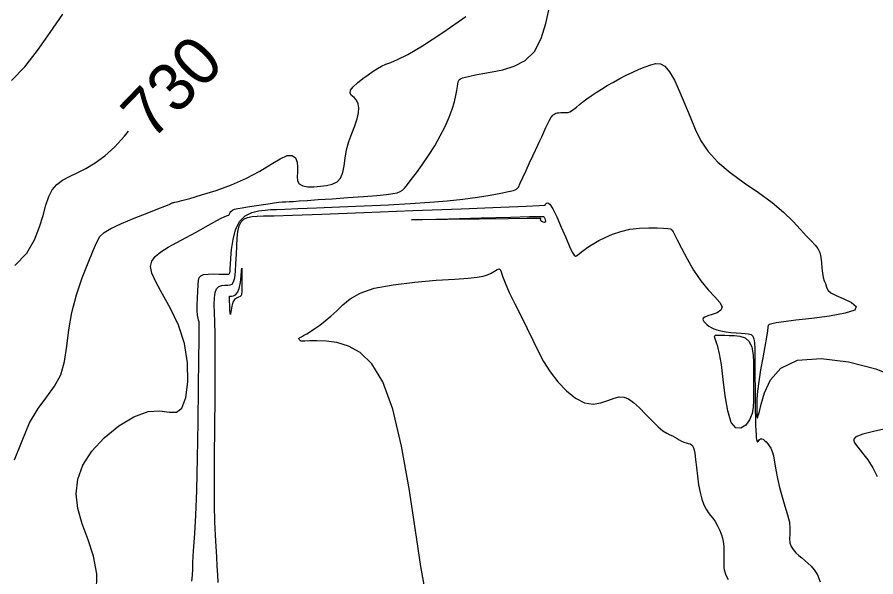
# Model space of a CAD drawing. Extents: x 2566142 to 2571431, y 418755 to 421584.
# Drawn here: x 2568476.3 to 2568835.3, y 420265 to 420498.8 of the extents above; entities that cross this region are included whole.
import ezdxf

# ---------------------------------------------------------------- set-up
doc = ezdxf.new("R2010")
doc.units = 0
for name, color, linetype in [('Contour_ADS_Label_Major', 7, 'Continuous'), ('Contour_ADS_Major', 7, 'Continuous'), ('Contour_ADS_Minor', 7, 'Continuous')]:
    doc.layers.add(name, color=color, linetype=linetype)

msp = doc.modelspace()

# ---------------------------------------------------------------- linework, layer by layer
at = {"layer": 'Contour_ADS_Major'}
for points in [[(2568475.4, 420395.08), (2568480.4, 420400.25), (2568483.64, 420405.77), (2568485.72, 420411.17), (2568487.17, 420416.03), (2568488.35, 420420.27), (2568489.51, 420423.84), (2568490.95, 420426.72), (2568492.87, 420428.92), (2568495.3, 420430.66), (2568498.17, 420432.2), (2568501.45, 420433.79), (2568505.08, 420435.67), (2568508.96, 420438.02), (2568513, 420440.96), (2568517.09, 420444.65), (2568521.16, 420449.14), (2568522.83, 420451.22)], [(2568647.04, 420258.56), (2568645.13, 420269.26), (2568642.85, 420284.33), (2568640.17, 420301.93), (2568637.04, 420319.66), (2568633.39, 420335.12), (2568629.21, 420346.45), (2568624.62, 420354.01), (2568619.78, 420358.67), (2568614.84, 420361.35), (2568610, 420362.84), (2568605.49, 420363.51), (2568601.59, 420363.67), (2568598.58, 420363.58), (2568596.62, 420363.5), (2568595.53, 420363.47), (2568595.01, 420363.5), (2568594.77, 420363.59), (2568594.58, 420363.75), (2568594.39, 420363.95), (2568594.24, 420364.16), (2568594.13, 420364.37), (2568594.1, 420364.54), (2568594.21, 420364.73), (2568594.53, 420364.98), (2568595.14, 420365.34), (2568596.09, 420365.87), (2568597.37, 420366.58), (2568598.95, 420367.52), (2568600.8, 420368.72), (2568602.88, 420370.18), (2568605.13, 420371.92), (2568607.5, 420373.92), (2568609.92, 420376.18), (2568612.42, 420378.64), (2568615.49, 420381.16), (2568619.69, 420383.52), (2568625.61, 420385.54), (2568633.52, 420387.06), (2568642.55, 420388.14), (2568651.51, 420388.89), (2568659.24, 420389.41), (2568664.86, 420389.8), (2568668.64, 420390.15), (2568671.15, 420390.57), (2568672.96, 420391.14), (2568674.53, 420391.9), (2568675.9, 420392.72), (2568677.01, 420393.38), (2568677.8, 420393.68), (2568678.25, 420393.44), (2568678.62, 420392.49), (2568679.19, 420390.66), (2568680.27, 420387.8), (2568682.06, 420383.84), (2568684.39, 420379.09), (2568686.96, 420373.93), (2568689.5, 420368.76), (2568691.82, 420363.9), (2568694.05, 420359.33), (2568696.41, 420354.95), (2568699.13, 420350.67), (2568702.36, 420346.47), (2568705.97, 420342.66), (2568709.75, 420339.6), (2568713.5, 420337.69), (2568717.06, 420337.15), (2568720.33, 420337.63), (2568723.27, 420338.61), (2568725.82, 420339.6), (2568727.97, 420340.15), (2568729.9, 420340.11), (2568731.82, 420339.37), (2568733.96, 420337.85), (2568736.46, 420335.54), (2568739.17, 420332.79), (2568741.85, 420330.01), (2568744.28, 420327.65), (2568746.28, 420326.02), (2568747.88, 420325), (2568749.19, 420324.36), (2568750.3, 420323.86), (2568751.3, 420323.33), (2568752.22, 420322.75), (2568753.12, 420322.2), (2568754.03, 420321.71), (2568754.99, 420321.32), (2568755.95, 420321.01), (2568756.85, 420320.75), (2568757.64, 420320.5), (2568758.28, 420320.19), (2568758.79, 420319.62)], [(2568758.79, 420319.62), (2568759.21, 420318.54), (2568759.57, 420316.71), (2568759.91, 420314), (2568760.27, 420310.66), (2568760.69, 420307.02), (2568761.2, 420303.45), (2568761.85, 420300.24), (2568762.6, 420297.46), (2568763.43, 420295.12), (2568764.32, 420293.25), (2568765.24, 420291.83), (2568766.18, 420290.66), (2568767.15, 420289.51), (2568768.14, 420288.13), (2568769.13, 420286.37), (2568770.06, 420284.3), (2568770.85, 420282.06), (2568771.41, 420279.8), (2568771.7, 420277.64), (2568771.78, 420275.64), (2568771.75, 420273.84), (2568771.68, 420272.26), (2568771.67, 420270.93), (2568771.71, 420269.81), (2568771.8, 420268.83), (2568771.93, 420267.94), (2568772.11, 420267.07), (2568772.39, 420266.15), (2568772.83, 420265.1), (2568773.5, 420263.85)]]:
    msp.add_lwpolyline(points, dxfattribs=at)
for points in [[(2568697.08, 420413.16), (2568696.72, 420413.05), (2568696.2, 420413.18), (2568695.67, 420413.44), (2568695.27, 420413.75), (2568695.09, 420414.04), (2568695.09, 420414.29), (2568695.18, 420414.49), (2568695.27, 420414.65), (2568695.09, 420414.74), (2568693.57, 420414.78), (2568689.49, 420414.75), (2568681.6, 420414.64), (2568669.5, 420414.46), (2568656.17, 420414.26), (2568645.44, 420414.13), (2568641.12, 420414.14), (2568645.75, 420414.32), (2568656.77, 420414.63), (2568670.33, 420414.99), (2568682.59, 420415.31), (2568690.56, 420415.53), (2568694.69, 420415.61), (2568696.29, 420415.51), (2568696.66, 420415.21), (2568696.88, 420414.71), (2568697.09, 420414.1), (2568697.19, 420413.54), (2568697.08, 420413.16)], [(2568569.49, 420382.14), (2568568.83, 420381.87), (2568568.01, 420381.48), (2568567.18, 420380.83), (2568566.48, 420379.73), (2568566, 420378.13), (2568565.72, 420376.41), (2568565.56, 420375.05), (2568565.46, 420374.54), (2568565.37, 420375.2), (2568565.28, 420376.68), (2568565.2, 420378.5), (2568565.14, 420380.16), (2568565.1, 420381.26), (2568565.08, 420381.85), (2568565.08, 420382.1), (2568565.1, 420382.17), (2568565.14, 420382.2), (2568565.26, 420382.23), (2568565.52, 420382.26), (2568565.99, 420382.33), (2568566.71, 420382.46), (2568567.58, 420382.88), (2568568.45, 420383.82), (2568569.19, 420385.5), (2568569.7, 420388.02), (2568570, 420390.77), (2568570.15, 420393.01), (2568570.21, 420393.99), (2568570.23, 420393.2), (2568570.22, 420391.11), (2568570.21, 420388.45), (2568570.19, 420385.96), (2568570.18, 420384.19), (2568570.11, 420383.1), (2568569.91, 420382.49), (2568569.49, 420382.14)], [(2568774.85, 420329.54), (2568773.4, 420334.3), (2568772.32, 420340.68), (2568771.47, 420347.51), (2568770.71, 420353.65), (2568769.94, 420358.2), (2568769.2, 420361.27), (2568768.56, 420363.23), (2568768.1, 420364.44), (2568767.88, 420365.22), (2568767.92, 420365.68), (2568768.22, 420365.92), (2568768.77, 420366), (2568769.58, 420366), (2568770.69, 420365.96), (2568772.14, 420365.91), (2568773.96, 420365.87), (2568776.15, 420365.84), (2568778.46, 420365.59), (2568780.62, 420364.84), (2568782.34, 420363.34), (2568783.42, 420360.9), (2568783.95, 420357.82), (2568784.13, 420354.48), (2568784.14, 420351.26), (2568784.14, 420348.45), (2568784.15, 420345.96), (2568784.17, 420343.61), (2568784.2, 420341.21), (2568784.2, 420338.62), (2568784.04, 420335.91), (2568783.53, 420333.21), (2568782.51, 420330.65), (2568780.87, 420328.42), (2568778.85, 420327.08), (2568776.75, 420327.24), (2568774.85, 420329.54)]]:
    msp.add_lwpolyline(points, close=True, dxfattribs=at)
at = {"layer": 'Contour_ADS_Minor'}
for points in [[(2568547.59, 420354.38), (2568546.28, 420362.54), (2568543.74, 420370.21), (2568540.49, 420377.12), (2568537.15, 420383.12), (2568534.37, 420388.04), (2568532.68, 420391.81), (2568532.11, 420394.66), (2568532.6, 420396.91), (2568534.07, 420398.85), (2568536.42, 420400.74), (2568539.49, 420402.68), (2568543.09, 420404.69), (2568547.03, 420406.82), (2568551.11, 420409.06), (2568555.05, 420411.25), (2568558.56, 420413.18), (2568561.34, 420414.65), (2568563.18, 420415.53), (2568564.24, 420415.96), (2568564.75, 420416.16), (2568564.98, 420416.35), (2568565.13, 420416.7), (2568565.33, 420417.18), (2568565.68, 420417.7), (2568566.28, 420418.18), (2568567.24, 420418.56), (2568568.59, 420418.88), (2568570.39, 420419.18), (2568572.66, 420419.53), (2568575.4, 420419.97), (2568578.36, 420420.45), (2568581.25, 420420.9), (2568583.77, 420421.26), (2568585.71, 420421.48), (2568587.23, 420421.61), (2568588.59, 420421.68), (2568590.03, 420421.75), (2568591.81, 420421.86), (2568594.21, 420422.03), (2568597.54, 420422.27), (2568602.09, 420422.59), (2568607.97, 420422.99), (2568614.56, 420423.44), (2568621.05, 420423.9), (2568626.63, 420424.34), (2568630.7, 420424.72), (2568633.43, 420425.09), (2568635.2, 420425.5), (2568636.4, 420425.97), (2568637.37, 420426.6), (2568638.34, 420427.52), (2568639.51, 420428.92), (2568641.09, 420430.96), (2568643.19, 420433.77), (2568645.68, 420437.2), (2568648.32, 420441.05), (2568650.9, 420445.12), (2568653.21, 420449.21), (2568655.21, 420453.21), (2568656.87, 420456.99), (2568658.18, 420460.46), (2568659.12, 420463.5), (2568659.76, 420466.08), (2568660.16, 420468.19), (2568660.41, 420469.82), (2568660.56, 420470.96), (2568660.67, 420471.71), (2568660.78, 420472.2), (2568660.94, 420472.54), (2568661.19, 420472.84), (2568661.65, 420473.13), (2568662.44, 420473.44), (2568663.69, 420473.79), (2568665.5, 420474.2), (2568667.94, 420474.7), (2568671.04, 420475.28), (2568674.86, 420475.98), (2568679.34, 420476.88), (2568684.09, 420478.32), (2568688.65, 420480.73), (2568692.53, 420484.53), (2568695.37, 420489.91), (2568697.33, 420496.18), (2568698.68, 420502.45)], [(2568474.02, 420472.43), (2568479.58, 420478.09), (2568484.88, 420484.91), (2568490.13, 420492.44), (2568495.46, 420500.08)], [(2568593.33, 420438.31), (2568593.56, 420436.24), (2568593.49, 420434.13), (2568593.39, 420432.15), (2568593.55, 420430.44), (2568594.28, 420429.15), (2568595.78, 420428.36), (2568597.9, 420428.01), (2568600.41, 420427.99), (2568603.07, 420428.16), (2568605.67, 420428.47), (2568608.04, 420429.04), (2568610.04, 420430.03), (2568611.53, 420431.62), (2568612.43, 420433.9), (2568612.96, 420436.75), (2568613.39, 420439.99), (2568614, 420443.42), (2568614.99, 420446.88), (2568616.2, 420450.25), (2568617.42, 420453.42), (2568618.41, 420456.3), (2568618.98, 420458.8), (2568619.11, 420460.92), (2568618.83, 420462.68), (2568618.14, 420464.09), (2568617.15, 420465.2), (2568616.15, 420466.16), (2568615.52, 420467.12), (2568615.63, 420468.28), (2568616.74, 420469.75), (2568618.6, 420471.43), (2568620.84, 420473.17), (2568623.11, 420474.8), (2568625.11, 420476.21), (2568626.9, 420477.4), (2568628.62, 420478.38), (2568630.41, 420479.19), (2568632.49, 420479.94), (2568635.35, 420481.1), (2568639.6, 420483.24), (2568645.81, 420486.92), (2568654.24, 420492.45), (2568663.82, 420499.12)], [(2568699.85, 420457.39), (2568700.16, 420457.75), (2568700.43, 420458), (2568700.71, 420458.23), (2568701.04, 420458.46), (2568701.47, 420458.66), (2568702.05, 420458.81), (2568702.79, 420458.9), (2568703.63, 420458.94), (2568704.5, 420458.95), (2568705.32, 420458.94), (2568706.03, 420458.95), (2568706.69, 420459.02), (2568707.36, 420459.23), (2568708.12, 420459.65), (2568709.04, 420460.33), (2568710.14, 420461.23), (2568711.41, 420462.3), (2568712.86, 420463.48), (2568714.51, 420464.73), (2568716.34, 420466.03), (2568718.37, 420467.39), (2568720.59, 420468.79), (2568722.99, 420470.23), (2568725.55, 420471.69), (2568728.22, 420473.14), (2568730.94, 420474.55), (2568733.67, 420475.88), (2568736.34, 420477.09), (2568738.89, 420478.13), (2568741.23, 420478.93), (2568743.32, 420479.41), (2568745.25, 420479.3), (2568747.12, 420478.29), (2568749.04, 420476.06), (2568751.1, 420472.45), (2568753.25, 420467.79), (2568755.45, 420462.54), (2568757.62, 420457.17), (2568759.77, 420452.06), (2568762.18, 420447.23), (2568765.21, 420442.64), (2568769.19, 420438.21), (2568774.33, 420433.9), (2568780.21, 420429.67), (2568786.25, 420425.52), (2568791.89, 420421.41), (2568796.66, 420417.36), (2568800.58, 420413.54), (2568803.75, 420410.12), (2568806.3, 420407.32), (2568808.33, 420405.23), (2568809.89, 420403.61), (2568811.04, 420402.16), (2568811.82, 420400.53), (2568812.28, 420398.51), (2568812.55, 420396.23), (2568812.73, 420393.92), (2568812.95, 420391.81), (2568813.31, 420390.08), (2568813.74, 420388.68), (2568814.19, 420387.54), (2568814.56, 420386.55), (2568814.85, 420385.63), (2568815.38, 420384.7), (2568816.52, 420383.68), (2568818.64, 420382.5), (2568821.85, 420381.1), (2568825.11, 420379.56), (2568827.09, 420377.99), (2568826.47, 420376.48), (2568822.41, 420375.13), (2568815.94, 420373.95), (2568808.57, 420372.97), (2568801.82, 420372.17), (2568796.87, 420371.56), (2568793.65, 420371.1), (2568791.74, 420370.74), (2568790.74, 420370.41), (2568790.27, 420370.02), (2568790.08, 420369.26), (2568789.93, 420367.76), (2568789.6, 420365.17), (2568788.93, 420361.27), (2568788.03, 420356.5), (2568787.1, 420351.42), (2568786.32, 420346.64), (2568785.83, 420342.61), (2568785.59, 420339.37), (2568785.52, 420336.86), (2568785.52, 420335), (2568785.54, 420333.72), (2568785.55, 420332.89), (2568785.57, 420332.37), (2568785.58, 420332.03), (2568785.61, 420331.77), (2568785.65, 420331.56), (2568785.7, 420331.44), (2568785.77, 420331.43), (2568785.88, 420331.61), (2568786.12, 420332.35)], [(2568549.39, 420263.16), (2568549.62, 420265.76), (2568549.71, 420268.19), (2568549.77, 420270.77), (2568549.91, 420273.83), (2568550.19, 420277.74), (2568550.58, 420283.14), (2568551.01, 420290.7), (2568551.42, 420301.11), (2568551.74, 420314.61), (2568551.98, 420329.61), (2568552.16, 420344.11), (2568552.29, 420356.06), (2568552.4, 420363.99), (2568552.46, 420368.47), (2568552.46, 420370.63), (2568552.36, 420371.58), (2568552.17, 420372.29), (2568551.94, 420373.13), (2568551.72, 420374.32), (2568551.6, 420376.1), (2568551.6, 420378.58), (2568551.71, 420381.47), (2568551.86, 420384.38), (2568552.01, 420386.93), (2568552.13, 420388.8), (2568552.4, 420390.05), (2568553.04, 420390.82), (2568554.26, 420391.25), (2568556.16, 420391.46), (2568558.47, 420391.53), (2568560.8, 420391.51), (2568562.76, 420391.46), (2568564.06, 420391.44), (2568564.79, 420391.5), (2568565.12, 420391.69), (2568565.25, 420392.06), (2568565.32, 420392.68), (2568565.4, 420393.76), (2568565.51, 420395.5), (2568565.68, 420398.14), (2568565.98, 420401.76), (2568566.56, 420405.91), (2568567.58, 420410), (2568569.22, 420413.44), (2568571.57, 420415.8), (2568574.37, 420417.19), (2568577.28, 420417.91), (2568579.94, 420418.24), (2568582.2, 420418.41), (2568584.7, 420418.53), (2568588.25, 420418.65), (2568593.68, 420418.84), (2568601.5, 420419.14), (2568611.06, 420419.53), (2568621.38, 420419.98), (2568631.5, 420420.46), (2568640.64, 420420.95), (2568648.77, 420421.47), (2568656.06, 420422.06), (2568662.67, 420422.76), (2568668.71, 420423.58), (2568674.04, 420424.45), (2568678.45, 420425.27), (2568681.75, 420425.94), (2568683.84, 420426.42), (2568685.06, 420426.96), (2568685.84, 420427.86), (2568686.62, 420429.42), (2568687.74, 420431.83), (2568689.11, 420434.8), (2568690.56, 420437.96), (2568691.91, 420440.9), (2568693.03, 420443.33), (2568693.95, 420445.34), (2568694.78, 420447.13), (2568695.59, 420448.9), (2568696.47, 420450.79), (2568697.36, 420452.68), (2568698.19, 420454.41), (2568698.91, 420455.82), (2568699.45, 420456.78), (2568699.85, 420457.39)], [(2568475.2, 420313.87), (2568478.44, 420321.85), (2568481.55, 420329.34), (2568485.04, 420335.34), (2568488.66, 420340.22), (2568491.97, 420344.68), (2568494.56, 420349.41), (2568496.15, 420354.98), (2568497.1, 420361.32), (2568497.93, 420368.23), (2568499.15, 420375.5), (2568501.11, 420382.88), (2568503.55, 420389.96), (2568506.04, 420396.25), (2568508.13, 420401.3), (2568509.59, 420404.8), (2568510.87, 420407.13), (2568512.64, 420408.86), (2568515.53, 420410.53), (2568519.95, 420412.56), (2568525.26, 420414.79), (2568530.61, 420416.94), (2568535.11, 420418.73), (2568538.11, 420419.92), (2568539.8, 420420.61), (2568540.59, 420420.96), (2568540.91, 420421.11), (2568541.1, 420421.21), (2568541.27, 420421.28), (2568541.47, 420421.34), (2568541.76, 420421.4), (2568542.23, 420421.48), (2568543.25, 420421.71), (2568545.22, 420422.21), (2568548.54, 420423.13), (2568553.45, 420424.55), (2568559.47, 420426.46), (2568565.95, 420428.81), (2568572.23, 420431.52), (2568577.79, 420434.49), (2568582.48, 420437.35), (2568586.31, 420439.66), (2568589.25, 420440.99), (2568591.31, 420441.04), (2568592.63, 420440.03), (2568593.33, 420438.31)], [(2568560.41, 420262.6), (2568560.19, 420265.83), (2568559.96, 420269.41), (2568559.73, 420273.34), (2568559.48, 420277.62), (2568559.23, 420282.34), (2568559.01, 420287.94), (2568558.84, 420294.97), (2568558.77, 420303.96), (2568558.82, 420315.16), (2568558.93, 420327.58), (2568559.05, 420339.96), (2568559.13, 420351.01), (2568559.12, 420359.76), (2568559.04, 420366.42), (2568558.92, 420371.49), (2568558.81, 420375.49), (2568558.74, 420378.84), (2568558.81, 420381.6), (2568559.09, 420383.76), (2568559.69, 420385.3), (2568560.65, 420386.24), (2568561.86, 420386.7), (2568563.16, 420386.86), (2568564.38, 420386.89), (2568565.39, 420386.97), (2568566.19, 420387.34), (2568566.8, 420388.25), (2568567.25, 420389.96), (2568567.56, 420392.61), (2568567.79, 420395.95), (2568567.95, 420399.61), (2568568.1, 420403.23), (2568568.29, 420406.49), (2568568.59, 420409.3), (2568569.1, 420411.6), (2568569.91, 420413.34), (2568571.1, 420414.5), (2568572.64, 420415.19), (2568574.51, 420415.54), (2568576.68, 420415.69), (2568579.36, 420415.78), (2568583.77, 420415.88), (2568591.38, 420416.1), (2568603.65, 420416.52), (2568621.27, 420417.18), (2568641.78, 420417.99), (2568661.95, 420418.81), (2568678.52, 420419.49), (2568689.09, 420419.92), (2568694.53, 420420.14), (2568696.56, 420420.23), (2568696.88, 420420.24), (2568696.91, 420420.25), (2568696.94, 420420.25), (2568696.97, 420420.26), (2568696.99, 420420.26), (2568697.02, 420420.28), (2568697.07, 420420.34)], [(2568697.07, 420420.34), (2568697.18, 420420.5), (2568697.36, 420420.79), (2568697.66, 420421.18), (2568698.17, 420421.29), (2568698.99, 420420.64), (2568700.2, 420418.76), (2568701.86, 420415.4), (2568703.76, 420411.14), (2568705.64, 420406.76), (2568707.24, 420403.07), (2568708.38, 420400.67), (2568709.13, 420399.43), (2568709.67, 420399.02), (2568710.16, 420399.14), (2568710.73, 420399.52), (2568711.42, 420400.06), (2568712.24, 420400.74), (2568713.2, 420401.51), (2568714.33, 420402.35), (2568715.69, 420403.28), (2568717.4, 420404.31), (2568719.53, 420405.49), (2568722.16, 420406.81), (2568725.25, 420408.13), (2568728.72, 420409.32), (2568732.49, 420410.21), (2568736.47, 420410.7), (2568740.35, 420410.86), (2568743.82, 420410.8), (2568746.55, 420410.64), (2568748.3, 420410.49), (2568749.26, 420410.34), (2568749.68, 420410.21), (2568749.83, 420410.08), (2568749.94, 420409.96), (2568750.04, 420409.84), (2568750.13, 420409.75), (2568750.21, 420409.68), (2568750.3, 420409.59), (2568750.55, 420409.16), (2568751.14, 420408.02), (2568752.25, 420405.79), (2568754.02, 420402.26), (2568756.35, 420397.84), (2568759.1, 420393.11), (2568762.12, 420388.65), (2568765.22, 420384.91), (2568768.02, 420381.92), (2568770.08, 420379.56), (2568770.98, 420377.74), (2568770.44, 420376.35), (2568768.89, 420375.32), (2568766.9, 420374.56), (2568765.04, 420373.99), (2568763.79, 420373.53), (2568763.12, 420373.13), (2568762.91, 420372.72), (2568763.04, 420372.26), (2568763.38, 420371.69), (2568763.91, 420371.06), (2568764.6, 420370.39), (2568765.42, 420369.75), (2568766.37, 420369.16), (2568767.49, 420368.63), (2568768.85, 420368.16), (2568770.52, 420367.75), (2568772.51, 420367.4), (2568774.69, 420367.12), (2568776.88, 420366.91), (2568778.92, 420366.76), (2568780.64, 420366.67), (2568782.04, 420366.52), (2568783.11, 420366.19), (2568783.86, 420365.55), (2568784.32, 420364.46), (2568784.55, 420362.81), (2568784.63, 420360.46), (2568784.66, 420357.28), (2568784.69, 420353.23), (2568784.74, 420348.6), (2568784.79, 420343.78), (2568784.85, 420339.12), (2568784.9, 420334.97), (2568784.96, 420331.39), (2568785.02, 420328.42), (2568785.1, 420326.08), (2568785.19, 420324.37), (2568785.3, 420323.2), (2568785.4, 420322.42), (2568785.51, 420321.92), (2568785.61, 420321.58), (2568785.71, 420321.41), (2568785.85, 420321.4), (2568786.05, 420321.57), (2568786.31, 420321.91), (2568786.66, 420322.31), (2568787.08, 420322.62), (2568787.58, 420322.72), (2568788.15, 420322.5), (2568788.78, 420322.01)], [(2568786.12, 420332.35), (2568786.58, 420334.06), (2568787.38, 420337.19), (2568788.73, 420341.9), (2568791.22, 420347.28), (2568795.59, 420352.19), (2568802.54, 420355.47), (2568812.4, 420356.24), (2568823.87, 420354.84), (2568835.26, 420351.88), (2568844.89, 420347.98)], [(2568509.53, 420258.51), (2568509.61, 420266.23), (2568508.25, 420273.57), (2568505.99, 420280.51), (2568503.56, 420287.14), (2568501.69, 420293.52), (2568501, 420299.73), (2568501.68, 420305.79), (2568503.82, 420311.72), (2568507.5, 420317.51), (2568512.67, 420323.11), (2568518.77, 420328.08), (2568525.12, 420331.91), (2568531.03, 420334.09), (2568535.94, 420334.4), (2568539.86, 420333.86), (2568542.92, 420333.79), (2568545.23, 420335.49), (2568546.88, 420339.93), (2568547.73, 420346.53), (2568547.59, 420354.38)], [(2568841.2, 420327.31), (2568834.9, 420325.83), (2568829.79, 420324.64), (2568826.86, 420323.55), (2568825.88, 420322.37), (2568826.36, 420320.95), (2568827.8, 420319.11), (2568829.75, 420316.71), (2568831.91, 420313.83), (2568834.02, 420310.54), (2568835.83, 420306.95)], [(2568788.78, 420322.01), (2568789.43, 420321.34), (2568790.1, 420320.59), (2568790.75, 420319.78), (2568791.37, 420318.79), (2568791.95, 420317.43), (2568792.48, 420315.51), (2568792.96, 420312.91), (2568793.47, 420309.73), (2568794.1, 420306.15), (2568794.95, 420302.31), (2568796.08, 420298.4), (2568797.29, 420294.57), (2568798.38, 420290.97), (2568799.12, 420287.77), (2568799.36, 420285.07), (2568799.29, 420282.83), (2568799.18, 420280.93), (2568799.29, 420279.26), (2568799.84, 420277.74), (2568800.74, 420276.36), (2568801.88, 420275.09), (2568803.13, 420273.94), (2568804.38, 420272.88), (2568805.63, 420271.84), (2568806.89, 420270.73), (2568808.18, 420269.44), (2568809.51, 420267.86), (2568810.82, 420265.78), (2568812.04, 420262.94)]]:
    msp.add_lwpolyline(points, dxfattribs=at)

# ---------------------------------------------------------------- texts
at = {"layer": 'Contour_ADS_Label_Major'}
msp.add_text('730', height=20, rotation=45.917, dxfattribs=at).set_placement((2568532.52, 420446.85))

doc.saveas('drawing.dxf')
